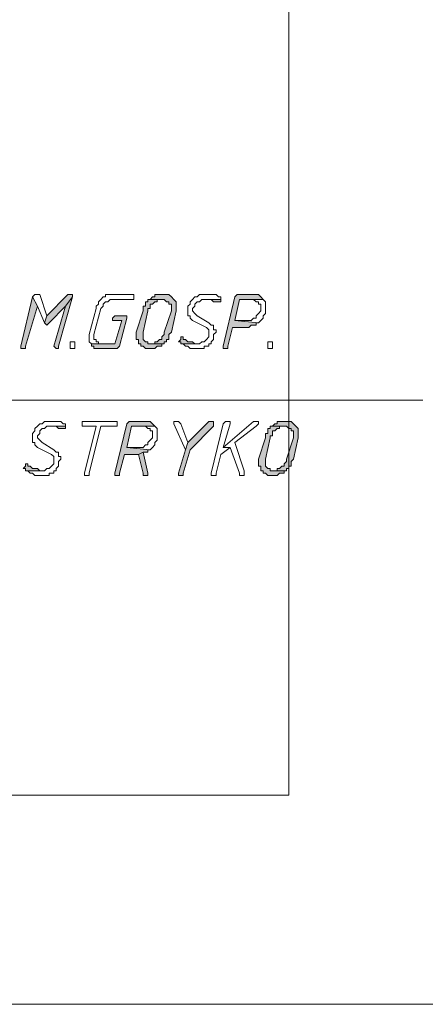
# Model space of a CAD drawing. Header units: inches. Extents: x -1441 to 3871, y -4351 to 2413.
# Tile 258 of 308: x 1077 to 1150, y 1352 to 1529. Entities that reach past the tile are written whole.
import ezdxf

# ---------------------------------------------------------------- set-up
doc = ezdxf.new("R2010")
doc.units = ezdxf.units.IN
doc.header["$MEASUREMENT"] = 0
doc.layers.add('at_Entity', color=7, linetype='Continuous')
doc.layers.add('at_Solid', color=7, linetype='Continuous')

msp = doc.modelspace()

# ---------------------------------------------------------------- hatches: boundary and pattern name
at = {"layer": 'at_Solid', "lineweight": 15}
for points in [[(1079.4445, 1479.45615), (1077.3312, 1470.58314), (1077.3312, 1470.1538), (1077.751, 1470.1538), (1078.17557, 1470.1538), (1078.17557, 1470.58314), (1080.29364, 1477.7865)], [(1086.21853, 1479.88549), (1085.79396, 1479.88549), (1081.98715, 1476.06914), (1081.56258, 1474.78112), (1081.98715, 1474.35178), (1082.40695, 1474.78112), (1085.37416, 1477.7865), (1086.64309, 1479.45615), (1086.64309, 1479.88549)], [(1086.64309, 1479.45615), (1085.37416, 1477.7865), (1083.25608, 1470.58314), (1083.67588, 1470.1538), (1084.10045, 1470.1538), (1084.10045, 1470.58314)], [(1103.14881, 1479.88549), (1102.72424, 1479.88549), (1101.45531, 1479.88549), (1101.45531, 1479.45615), (1101.03074, 1479.45615), (1100.61094, 1479.02681), (1103.14881, 1479.02681), (1103.57338, 1478.59747), (1103.99318, 1478.59747), (1103.99318, 1478.16813), (1104.41775, 1478.16813), (1104.41775, 1476.92782), (1103.14881, 1473.11147), (1103.14881, 1472.68213), (1102.72424, 1472.25279), (1102.72424, 1471.82345), (1102.30444, 1471.82345), (1101.87987, 1471.39411), (1101.45531, 1471.39411), (1101.45531, 1471.01247), (1100.61094, 1471.01247), (1103.14881, 1471.01247), (1103.14881, 1471.39411), (1103.57338, 1471.39411), (1103.57338, 1471.82345), (1103.99318, 1471.82345), (1103.99318, 1472.68213), (1104.41775, 1473.11147), (1105.26689, 1476.92782), (1105.26689, 1478.59747), (1104.84232, 1479.02681), (1104.41775, 1479.45615), (1103.99318, 1479.88549), (1103.57338, 1479.88549)], [(1119.23473, 1479.88549), (1116.69686, 1479.88549), (1116.27229, 1479.88549), (1115.84772, 1479.45615), (1113.72964, 1470.58314), (1113.72964, 1470.1538), (1114.15421, 1470.1538), (1114.57878, 1470.1538), (1114.57878, 1470.58314), (1115.42792, 1473.97015), (1117.96579, 1473.97015), (1118.39036, 1473.97015), (1118.81016, 1474.35178), (1119.23473, 1474.35178), (1119.6593, 1474.35178), (1119.6593, 1474.78112), (1120.0791, 1474.78112), (1115.84772, 1475.21046), (1116.69686, 1479.02681), (1120.92824, 1479.02681), (1120.50367, 1479.45615), (1120.0791, 1479.88549), (1119.6593, 1479.88549)], [(1100.61094, 1479.02681), (1100.18637, 1479.02681), (1100.18637, 1478.59747), (1099.7618, 1478.59747), (1099.7618, 1477.7865), (1099.342, 1477.7865), (1099.342, 1476.92782), (1098.06829, 1473.11147), (1098.06829, 1471.82345), (1098.49286, 1471.82345), (1098.49286, 1471.01247), (1098.91743, 1471.01247), (1098.91743, 1470.58314), (1099.342, 1470.58314), (1099.7618, 1470.1538), (1100.61094, 1470.1538), (1101.45531, 1470.1538), (1101.87987, 1470.58314), (1102.30444, 1470.58314), (1102.72424, 1470.58314), (1102.72424, 1471.01247), (1103.14881, 1471.01247), (1100.61094, 1471.01247), (1100.18637, 1471.01247), (1100.18637, 1471.39411), (1099.7618, 1471.39411), (1099.342, 1471.82345), (1099.342, 1473.11147), (1100.18637, 1476.92782), (1100.18637, 1477.35716), (1100.61094, 1477.35716), (1100.61094, 1478.16813), (1101.03074, 1478.16813), (1101.45531, 1478.59747), (1101.87987, 1478.59747), (1101.87987, 1479.02681), (1102.72424, 1479.02681)], [(1113.30984, 1479.02681), (1110.3474, 1479.02681), (1111.19177, 1479.02681), (1111.61634, 1479.02681), (1112.03614, 1478.59747), (1112.46071, 1478.59747), (1112.88528, 1478.59747), (1113.30984, 1478.59747)], [(1095.95499, 1476.06914), (1094.26148, 1476.06914), (1093.83692, 1475.6398), (1093.83692, 1475.21046), (1094.26148, 1475.21046), (1095.53042, 1475.21046), (1094.26148, 1471.01247), (1090.02534, 1471.01247), (1090.02534, 1470.58314), (1090.4499, 1470.58314), (1090.4499, 1470.1538), (1091.29904, 1470.1538), (1094.68128, 1470.1538), (1095.10585, 1470.58314), (1096.37956, 1475.6398), (1096.37956, 1476.06914)], [(1106.53582, 1472.25279), (1106.11125, 1472.25279), (1106.11125, 1471.82345), (1105.69145, 1471.39411), (1106.11125, 1471.39411), (1106.11125, 1471.01247), (1109.0737, 1471.01247), (1108.6539, 1471.01247), (1108.22933, 1471.39411), (1107.80476, 1471.39411), (1107.38496, 1471.39411), (1106.96039, 1471.82345), (1106.53582, 1471.82345)], [(1085.37416, 1456.17641), (1082.40695, 1456.17641), (1083.25608, 1456.17641), (1083.67588, 1456.17641), (1084.10045, 1455.74707), (1084.52502, 1455.74707), (1084.94959, 1455.74707), (1085.37416, 1455.74707)], [(1099.7618, 1457.03509), (1097.22393, 1457.03509), (1096.79936, 1457.03509), (1096.37956, 1456.60575), (1094.26148, 1447.73274), (1094.26148, 1447.3034), (1094.68128, 1447.3034), (1095.10585, 1447.3034), (1095.10585, 1447.73274), (1095.95499, 1451.07204), (1098.49286, 1451.07204), (1099.342, 1451.50138), (1100.18637, 1451.50138), (1100.18637, 1451.93072), (1100.61094, 1451.93072), (1096.37956, 1452.36006), (1097.22393, 1456.17641), (1101.45531, 1456.17641), (1101.03074, 1456.60575), (1100.61094, 1457.03509), (1100.18637, 1457.03509)], [(1111.61634, 1457.03509), (1111.19177, 1457.03509), (1107.38496, 1453.21874), (1106.96039, 1451.93072), (1105.69145, 1447.73274), (1105.69145, 1447.3034), (1106.11125, 1447.3034), (1106.53582, 1447.3034), (1106.53582, 1447.73274), (1107.80476, 1451.93072), (1112.03614, 1456.17641), (1112.03614, 1457.03509)], [(1122.62174, 1456.17641), (1122.19717, 1456.17641), (1122.19717, 1455.74707), (1121.7726, 1455.74707), (1121.7726, 1454.88839), (1121.3528, 1454.88839), (1121.3528, 1454.07742), (1120.0791, 1450.26107), (1120.0791, 1448.97305), (1120.50367, 1448.97305), (1120.50367, 1448.11437), (1120.92824, 1448.11437), (1120.92824, 1447.73274), (1121.3528, 1447.73274), (1121.7726, 1447.3034), (1122.62174, 1447.3034), (1123.46611, 1447.3034), (1123.89068, 1447.73274), (1124.31525, 1447.73274), (1124.73504, 1447.73274), (1124.73504, 1448.11437), (1125.15961, 1448.11437), (1122.62174, 1448.11437), (1122.19717, 1448.11437), (1122.19717, 1448.54371), (1121.7726, 1448.54371), (1121.3528, 1448.97305), (1121.3528, 1450.26107), (1122.19717, 1454.07742), (1122.19717, 1454.45905), (1122.62174, 1454.45905), (1122.62174, 1455.31773), (1123.04154, 1455.31773), (1123.46611, 1455.74707), (1123.89068, 1455.74707), (1123.89068, 1456.17641), (1124.73504, 1456.17641)], [(1125.15961, 1457.03509), (1124.73504, 1457.03509), (1123.46611, 1457.03509), (1123.46611, 1456.60575), (1123.04154, 1456.60575), (1122.62174, 1456.17641), (1125.15961, 1456.17641), (1125.58418, 1455.74707), (1126.00398, 1455.74707), (1126.00398, 1455.31773), (1126.43332, 1455.31773), (1126.43332, 1454.07742), (1125.15961, 1450.26107), (1125.15961, 1449.83173), (1124.73504, 1449.40239), (1124.73504, 1448.97305), (1124.31525, 1448.97305), (1123.89068, 1448.54371), (1123.46611, 1448.54371), (1123.46611, 1448.11437), (1122.62174, 1448.11437), (1125.15961, 1448.11437), (1125.15961, 1448.54371), (1125.58418, 1448.54371), (1125.58418, 1448.97305), (1126.00398, 1448.97305), (1126.00398, 1449.83173), (1126.43332, 1450.26107), (1127.27769, 1454.07742), (1127.27769, 1455.74707), (1126.85312, 1456.17641), (1126.43332, 1456.60575), (1126.00398, 1457.03509), (1125.58418, 1457.03509)], [(1099.342, 1451.50138), (1098.49286, 1451.07204), (1099.342, 1447.73274), (1099.342, 1447.3034), (1100.18637, 1447.3034), (1100.18637, 1447.73274)], [(1078.60014, 1449.40239), (1078.17557, 1449.40239), (1078.17557, 1448.97305), (1077.751, 1448.54371), (1078.17557, 1448.54371), (1078.17557, 1448.11437), (1081.13801, 1448.11437), (1080.71344, 1448.11437), (1080.29364, 1448.54371), (1079.86907, 1448.54371), (1079.4445, 1448.54371), (1079.01993, 1448.97305), (1078.60014, 1448.97305)]]:
    msp.add_hatch(color=7, dxfattribs=at).paths.add_polyline_path(points)

# ---------------------------------------------------------------- linework, layer by layer
at = {"layer": 'at_Entity', "color": 7, "lineweight": 15}
for p, q in [((1125.58418, 1389.72421), (1125.58418, 1581.06649)), ((1079.4445, 1479.45615), (1077.3312, 1470.58314)), ((1079.86907, 1479.88549), (1079.4445, 1479.45615)), ((1080.29364, 1477.7865), (1079.4445, 1479.45615)), ((1079.4445, 1479.45615), (1080.29364, 1477.7865)), ((1080.29364, 1479.88549), (1079.86907, 1479.88549)), ((1079.86907, 1479.88549), (1079.86907, 1479.88549)), ((1080.71344, 1479.88549), (1080.29364, 1479.88549)), ((1080.29364, 1479.88549), (1080.29364, 1479.88549)), ((1081.98715, 1476.06914), (1080.71344, 1479.88549)), ((1085.79396, 1479.88549), (1081.98715, 1476.06914)), ((1084.10045, 1470.58314), (1086.64309, 1479.45615)), ((1086.64309, 1479.45615), (1085.37416, 1477.7865)), ((1085.37416, 1477.7865), (1086.64309, 1479.45615)), ((1086.21853, 1479.88549), (1085.79396, 1479.88549)), ((1086.64309, 1479.88549), (1086.21853, 1479.88549)), ((1086.64309, 1479.45615), (1086.64309, 1479.88549)), ((1092.14341, 1479.45615), (1091.71884, 1479.02681)), ((1092.56798, 1479.45615), (1092.14341, 1479.45615)), ((1092.14341, 1479.45615), (1092.14341, 1479.45615)), ((1092.99255, 1479.88549), (1092.56798, 1479.88549)), ((1092.56798, 1479.88549), (1092.56798, 1479.45615)), ((1097.22393, 1479.88549), (1092.99255, 1479.88549)), ((1097.6485, 1479.88549), (1097.22393, 1479.88549)), ((1097.22393, 1479.88549), (1097.22393, 1479.88549)), ((1097.6485, 1479.02681), (1097.6485, 1479.88549)), ((1101.03074, 1479.45615), (1100.61094, 1479.02681)), ((1101.45531, 1479.45615), (1101.03074, 1479.45615)), ((1101.03074, 1479.45615), (1101.03074, 1479.45615)), ((1102.72424, 1479.88549), (1101.45531, 1479.88549)), ((1101.45531, 1479.88549), (1101.45531, 1479.45615)), ((1103.14881, 1479.88549), (1102.72424, 1479.88549)), ((1103.57338, 1479.88549), (1103.14881, 1479.88549)), ((1103.99318, 1479.88549), (1103.57338, 1479.88549)), ((1103.57338, 1479.88549), (1103.57338, 1479.88549)), ((1104.41775, 1479.45615), (1103.99318, 1479.88549)), ((1104.84232, 1479.02681), (1104.41775, 1479.45615)), ((1104.41775, 1479.45615), (1104.41775, 1479.45615)), ((1108.6539, 1479.45615), (1108.22933, 1479.02681)), ((1109.0737, 1479.45615), (1108.6539, 1479.45615)), ((1108.6539, 1479.45615), (1108.6539, 1479.45615)), ((1109.49826, 1479.88549), (1109.0737, 1479.45615)), ((1110.3474, 1479.88549), (1109.49826, 1479.88549)), ((1109.49826, 1479.88549), (1109.49826, 1479.88549)), ((1110.7672, 1479.88549), (1110.3474, 1479.88549)), ((1112.03614, 1479.88549), (1110.7672, 1479.88549)), ((1110.7672, 1479.88549), (1110.7672, 1479.88549)), ((1112.46071, 1479.88549), (1112.03614, 1479.88549)), ((1112.88528, 1479.45615), (1112.46071, 1479.88549)), ((1113.30984, 1479.45615), (1112.88528, 1479.45615)), ((1112.88528, 1479.45615), (1112.88528, 1479.45615)), ((1113.30984, 1479.02681), (1113.30984, 1479.45615)), ((1115.84772, 1479.45615), (1113.72964, 1470.58314)), ((1116.27229, 1479.88549), (1115.84772, 1479.45615)), ((1116.69686, 1479.88549), (1116.27229, 1479.88549)), ((1116.27229, 1479.88549), (1116.27229, 1479.88549)), ((1119.23473, 1479.88549), (1116.69686, 1479.88549)), ((1119.6593, 1479.88549), (1119.23473, 1479.88549)), ((1120.0791, 1479.88549), (1119.6593, 1479.88549)), ((1119.6593, 1479.88549), (1119.6593, 1479.88549)), ((1120.50367, 1479.45615), (1120.0791, 1479.88549)), ((1120.92824, 1479.02681), (1120.50367, 1479.45615)), ((1120.50367, 1479.45615), (1120.50367, 1479.45615)), ((1078.17557, 1470.58314), (1080.29364, 1477.7865)), ((1080.29364, 1477.7865), (1081.56258, 1474.78112)), ((1082.40695, 1474.78112), (1085.37416, 1477.7865)), ((1085.37416, 1477.7865), (1083.25608, 1470.58314)), ((1091.29904, 1478.16813), (1090.87447, 1477.7865)), ((1090.87447, 1477.7865), (1090.87447, 1477.35716)), ((1091.71884, 1479.02681), (1091.29904, 1478.59747)), ((1091.29904, 1478.59747), (1091.29904, 1478.16813)), ((1091.71884, 1479.02681), (1091.71884, 1479.02681)), ((1091.71884, 1477.35716), (1092.14341, 1477.7865)), ((1092.14341, 1478.16813), (1092.56798, 1478.59747)), ((1092.14341, 1477.7865), (1092.14341, 1478.16813)), ((1092.56798, 1478.59747), (1092.99255, 1478.59747)), ((1092.99255, 1478.59747), (1093.41235, 1479.02681)), ((1093.41235, 1479.02681), (1097.22393, 1479.02681)), ((1097.22393, 1479.02681), (1097.6485, 1479.02681)), ((1099.7618, 1477.7865), (1099.342, 1477.7865)), ((1099.342, 1477.7865), (1099.342, 1476.92782)), ((1100.18637, 1478.59747), (1099.7618, 1478.59747)), ((1099.7618, 1478.59747), (1099.7618, 1477.7865)), ((1100.61094, 1479.02681), (1100.18637, 1479.02681)), ((1100.18637, 1479.02681), (1100.18637, 1478.59747)), ((1102.72424, 1479.02681), (1100.61094, 1479.02681)), ((1100.61094, 1479.02681), (1103.14881, 1479.02681)), ((1100.61094, 1477.35716), (1100.61094, 1478.16813)), ((1100.61094, 1478.16813), (1101.03074, 1478.16813)), ((1101.03074, 1478.16813), (1101.45531, 1478.59747)), ((1101.03074, 1478.16813), (1101.03074, 1478.16813)), ((1101.45531, 1478.59747), (1101.87987, 1478.59747)), ((1101.87987, 1478.59747), (1101.87987, 1479.02681)), ((1101.87987, 1479.02681), (1102.72424, 1479.02681)), ((1102.72424, 1479.02681), (1102.72424, 1479.02681)), ((1103.14881, 1479.02681), (1103.14881, 1479.02681)), ((1103.14881, 1479.02681), (1103.57338, 1478.59747)), ((1103.57338, 1478.59747), (1103.99318, 1478.59747)), ((1103.99318, 1478.59747), (1103.99318, 1478.16813)), ((1103.99318, 1478.16813), (1104.41775, 1478.16813)), ((1104.41775, 1478.16813), (1104.41775, 1476.92782)), ((1105.26689, 1478.59747), (1104.84232, 1479.02681)), ((1104.84232, 1479.02681), (1104.84232, 1479.02681)), ((1105.26689, 1476.92782), (1105.26689, 1478.59747)), ((1107.80476, 1478.16813), (1107.38496, 1477.7865)), ((1107.38496, 1477.7865), (1107.38496, 1476.06914)), ((1108.22933, 1479.02681), (1107.80476, 1478.59747)), ((1107.80476, 1478.59747), (1107.80476, 1478.16813)), ((1108.22933, 1479.02681), (1108.22933, 1479.02681)), ((1108.22933, 1477.35716), (1108.6539, 1477.7865)), ((1108.6539, 1478.16813), (1109.0737, 1478.59747)), ((1108.6539, 1477.7865), (1108.6539, 1478.16813)), ((1109.0737, 1478.59747), (1109.49826, 1478.59747)), ((1109.49826, 1478.59747), (1109.92283, 1479.02681)), ((1109.92283, 1479.02681), (1113.30984, 1479.02681)), ((1113.30984, 1479.02681), (1110.3474, 1479.02681)), ((1110.3474, 1479.02681), (1111.19177, 1479.02681)), ((1111.19177, 1479.02681), (1111.61634, 1479.02681)), ((1111.61634, 1479.02681), (1112.03614, 1478.59747)), ((1112.03614, 1478.59747), (1112.46071, 1478.59747)), ((1112.46071, 1478.59747), (1112.88528, 1478.59747)), ((1112.88528, 1478.59747), (1113.30984, 1478.59747)), ((1113.30984, 1478.59747), (1113.30984, 1479.02681)), ((1113.30984, 1478.59747), (1113.30984, 1478.59747)), ((1115.84772, 1475.21046), (1116.69686, 1479.02681)), ((1116.69686, 1479.02681), (1120.92824, 1479.02681)), ((1120.92824, 1479.02681), (1118.81016, 1479.02681)), ((1118.81016, 1479.02681), (1119.23473, 1479.02681)), ((1119.23473, 1479.02681), (1119.23473, 1479.02681)), ((1119.23473, 1479.02681), (1119.6593, 1478.59747)), ((1119.6593, 1478.59747), (1120.0791, 1478.59747)), ((1120.0791, 1478.59747), (1120.0791, 1478.16813)), ((1120.0791, 1478.16813), (1120.50367, 1478.16813)), ((1120.50367, 1478.16813), (1120.50367, 1476.92782)), ((1121.3528, 1478.59747), (1120.92824, 1479.02681)), ((1120.92824, 1479.02681), (1120.92824, 1479.02681)), ((1121.3528, 1476.49848), (1121.3528, 1478.59747)), ((1081.98715, 1476.06914), (1081.56258, 1474.78112)), ((1081.56258, 1474.78112), (1081.98715, 1476.06914)), ((1090.87447, 1477.35716), (1089.60554, 1472.68213)), ((1090.4499, 1472.68213), (1091.71884, 1477.35716)), ((1094.26148, 1476.06914), (1093.83692, 1475.6398)), ((1095.95499, 1476.06914), (1094.26148, 1476.06914)), ((1094.26148, 1476.06914), (1094.26148, 1476.06914)), ((1096.37956, 1476.06914), (1095.95499, 1476.06914)), ((1096.37956, 1475.6398), (1096.37956, 1476.06914)), ((1099.342, 1476.92782), (1098.06829, 1473.11147)), ((1099.342, 1473.11147), (1100.18637, 1476.92782)), ((1100.18637, 1476.92782), (1100.18637, 1477.35716)), ((1100.18637, 1477.35716), (1100.61094, 1477.35716)), ((1104.41775, 1476.92782), (1103.14881, 1473.11147)), ((1104.41775, 1473.11147), (1105.26689, 1476.92782)), ((1107.38496, 1476.06914), (1107.80476, 1476.06914)), ((1107.80476, 1476.06914), (1107.80476, 1475.6398)), ((1108.22933, 1476.92782), (1108.22933, 1477.35716)), ((1108.6539, 1476.49848), (1108.22933, 1476.92782)), ((1109.0737, 1476.06914), (1108.6539, 1476.49848)), ((1108.6539, 1476.49848), (1108.6539, 1476.49848)), ((1111.19177, 1474.78112), (1109.0737, 1476.06914)), ((1120.0791, 1476.49848), (1119.6593, 1476.06914)), ((1119.6593, 1476.06914), (1119.6593, 1475.6398)), ((1120.50367, 1476.92782), (1120.0791, 1476.49848)), ((1120.0791, 1476.49848), (1120.0791, 1476.49848)), ((1120.92824, 1476.06914), (1121.3528, 1476.49848)), ((1120.92824, 1475.6398), (1120.92824, 1476.06914)), ((1081.56258, 1474.78112), (1081.56258, 1474.78112)), ((1081.56258, 1474.78112), (1081.98715, 1474.35178)), ((1081.98715, 1474.35178), (1082.40695, 1474.78112)), ((1081.98715, 1474.35178), (1081.98715, 1474.35178)), ((1093.83692, 1475.6398), (1093.83692, 1475.21046)), ((1093.83692, 1475.21046), (1094.26148, 1475.21046)), ((1094.26148, 1475.21046), (1095.53042, 1475.21046)), ((1095.53042, 1475.21046), (1094.26148, 1471.01247)), ((1095.10585, 1470.58314), (1096.37956, 1475.6398)), ((1107.80476, 1475.6398), (1108.22933, 1475.21046)), ((1108.22933, 1475.21046), (1110.7672, 1473.97015)), ((1110.7672, 1473.97015), (1110.7672, 1473.97015)), ((1110.7672, 1473.97015), (1111.19177, 1473.54081)), ((1111.61634, 1474.35178), (1111.19177, 1474.78112)), ((1112.03614, 1474.35178), (1111.61634, 1474.35178)), ((1112.03614, 1473.54081), (1112.03614, 1474.35178)), ((1114.57878, 1470.58314), (1115.42792, 1473.97015)), ((1115.42792, 1473.97015), (1117.96579, 1473.97015)), ((1117.96579, 1475.21046), (1115.84772, 1475.21046)), ((1115.84772, 1475.21046), (1120.0791, 1474.78112)), ((1120.0791, 1474.78112), (1115.84772, 1475.21046)), ((1118.81016, 1475.21046), (1117.96579, 1475.21046)), ((1117.96579, 1473.97015), (1118.39036, 1473.97015)), ((1118.39036, 1473.97015), (1118.81016, 1474.35178)), ((1119.23473, 1475.6398), (1118.81016, 1475.21046)), ((1118.81016, 1474.35178), (1119.23473, 1474.35178)), ((1119.6593, 1475.6398), (1119.23473, 1475.6398)), ((1119.23473, 1475.6398), (1119.23473, 1475.6398)), ((1119.23473, 1474.35178), (1119.6593, 1474.35178)), ((1119.6593, 1474.35178), (1119.6593, 1474.78112)), ((1119.6593, 1474.78112), (1120.0791, 1474.78112)), ((1120.0791, 1474.78112), (1120.50367, 1475.21046)), ((1120.0791, 1474.78112), (1120.0791, 1474.78112)), ((1120.50367, 1475.21046), (1120.92824, 1475.6398)), ((1120.50367, 1475.21046), (1120.50367, 1475.21046)), ((1089.60554, 1472.68213), (1089.60554, 1471.39411)), ((1090.4499, 1471.82345), (1090.4499, 1472.68213)), ((1098.06829, 1473.11147), (1098.06829, 1471.82345)), ((1099.342, 1471.82345), (1099.342, 1473.11147)), ((1103.14881, 1472.68213), (1102.72424, 1472.25279)), ((1102.72424, 1472.25279), (1102.72424, 1471.82345)), ((1103.14881, 1473.11147), (1103.14881, 1472.68213)), ((1103.99318, 1472.68213), (1104.41775, 1473.11147)), ((1103.99318, 1471.82345), (1103.99318, 1472.68213)), ((1106.53582, 1472.25279), (1106.11125, 1472.25279)), ((1106.11125, 1472.25279), (1106.11125, 1471.82345)), ((1106.53582, 1471.82345), (1106.53582, 1472.25279)), ((1111.19177, 1472.25279), (1110.7672, 1471.82345)), ((1111.19177, 1473.54081), (1111.19177, 1472.25279)), ((1112.46071, 1473.54081), (1112.03614, 1473.54081)), ((1112.03614, 1472.68213), (1112.46071, 1473.11147)), ((1112.03614, 1471.82345), (1112.03614, 1472.68213)), ((1112.46071, 1473.11147), (1112.46071, 1473.54081)), ((1077.3312, 1470.58314), (1077.3312, 1470.1538)), ((1078.17557, 1470.1538), (1078.17557, 1470.58314)), ((1083.25608, 1470.58314), (1083.25608, 1470.58314)), ((1083.25608, 1470.58314), (1083.67588, 1470.1538)), ((1084.10045, 1470.1538), (1084.10045, 1470.58314)), ((1086.21853, 1470.58314), (1086.21853, 1471.39411)), ((1086.21853, 1471.39411), (1086.64309, 1471.39411)), ((1086.21853, 1470.1538), (1086.21853, 1470.58314)), ((1086.21853, 1470.58314), (1086.21853, 1470.58314)), ((1086.64309, 1471.39411), (1087.06289, 1471.39411)), ((1087.06289, 1471.39411), (1087.06289, 1470.1538)), ((1089.60554, 1471.39411), (1090.02534, 1471.01247)), ((1094.26148, 1471.01247), (1090.02534, 1471.01247)), ((1090.02534, 1471.01247), (1090.02534, 1470.58314)), ((1090.02534, 1471.01247), (1091.71884, 1471.01247)), ((1090.02534, 1470.58314), (1090.4499, 1470.58314)), ((1090.87447, 1471.82345), (1090.4499, 1471.82345)), ((1090.4499, 1470.58314), (1090.4499, 1470.1538)), ((1090.87447, 1471.39411), (1090.87447, 1471.82345)), ((1091.29904, 1471.39411), (1090.87447, 1471.39411)), ((1091.29904, 1471.01247), (1091.29904, 1471.39411)), ((1091.71884, 1471.01247), (1091.29904, 1471.01247)), ((1094.68128, 1470.1538), (1095.10585, 1470.58314)), ((1095.10585, 1470.58314), (1095.10585, 1470.58314)), ((1098.06829, 1471.82345), (1098.49286, 1471.82345)), ((1098.49286, 1471.82345), (1098.49286, 1471.01247)), ((1098.49286, 1471.01247), (1098.91743, 1471.01247)), ((1098.91743, 1471.01247), (1098.91743, 1470.58314)), ((1098.91743, 1470.58314), (1099.342, 1470.58314)), ((1099.7618, 1471.39411), (1099.342, 1471.82345)), ((1099.342, 1470.58314), (1099.342, 1470.58314)), ((1099.342, 1470.58314), (1099.7618, 1470.1538)), ((1100.18637, 1471.39411), (1099.7618, 1471.39411)), ((1099.7618, 1471.39411), (1099.7618, 1471.39411)), ((1100.18637, 1471.01247), (1100.18637, 1471.39411)), ((1100.61094, 1471.01247), (1100.18637, 1471.01247)), ((1103.14881, 1471.01247), (1100.61094, 1471.01247)), ((1101.45531, 1471.01247), (1100.61094, 1471.01247)), ((1100.61094, 1471.01247), (1103.14881, 1471.01247)), ((1101.87987, 1471.39411), (1101.45531, 1471.39411)), ((1101.45531, 1471.39411), (1101.45531, 1471.01247)), ((1101.45531, 1470.1538), (1101.87987, 1470.58314)), ((1102.30444, 1471.82345), (1101.87987, 1471.39411)), ((1101.87987, 1470.58314), (1102.30444, 1470.58314)), ((1102.72424, 1471.82345), (1102.30444, 1471.82345)), ((1102.30444, 1470.58314), (1102.72424, 1470.58314)), ((1102.72424, 1470.58314), (1102.72424, 1471.01247)), ((1102.72424, 1471.01247), (1103.14881, 1471.01247)), ((1103.14881, 1471.01247), (1103.14881, 1471.39411)), ((1103.14881, 1471.39411), (1103.57338, 1471.39411)), ((1103.57338, 1471.39411), (1103.57338, 1471.82345)), ((1103.57338, 1471.82345), (1103.99318, 1471.82345)), ((1106.11125, 1471.82345), (1105.69145, 1471.39411)), ((1105.69145, 1471.39411), (1106.11125, 1471.39411)), ((1106.11125, 1471.39411), (1106.11125, 1471.01247)), ((1106.11125, 1471.01247), (1109.0737, 1471.01247)), ((1109.49826, 1471.01247), (1106.11125, 1471.01247)), ((1106.11125, 1471.01247), (1106.53582, 1471.01247)), ((1106.96039, 1471.82345), (1106.53582, 1471.82345)), ((1106.53582, 1471.82345), (1106.53582, 1471.82345)), ((1106.53582, 1471.01247), (1106.96039, 1470.58314)), ((1107.38496, 1471.39411), (1106.96039, 1471.82345)), ((1106.96039, 1470.58314), (1107.38496, 1470.58314)), ((1107.80476, 1471.39411), (1107.38496, 1471.39411)), ((1107.38496, 1470.58314), (1107.38496, 1470.58314)), ((1107.38496, 1470.58314), (1107.80476, 1470.1538)), ((1108.22933, 1471.39411), (1107.80476, 1471.39411)), ((1108.6539, 1471.01247), (1108.22933, 1471.39411)), ((1109.0737, 1471.01247), (1108.6539, 1471.01247)), ((1108.6539, 1471.01247), (1108.6539, 1471.01247)), ((1109.92283, 1471.39411), (1109.49826, 1471.01247)), ((1110.3474, 1471.39411), (1109.92283, 1471.39411)), ((1109.92283, 1471.39411), (1109.92283, 1471.39411)), ((1110.7672, 1471.82345), (1110.3474, 1471.39411)), ((1110.3474, 1470.1538), (1110.3474, 1470.58314)), ((1110.3474, 1470.58314), (1111.19177, 1470.58314)), ((1110.7672, 1471.82345), (1110.7672, 1471.82345)), ((1111.19177, 1470.58314), (1111.19177, 1471.01247)), ((1111.19177, 1471.01247), (1111.61634, 1471.01247)), ((1111.61634, 1471.39411), (1112.03614, 1471.82345)), ((1111.61634, 1471.01247), (1111.61634, 1471.39411)), ((1113.72964, 1470.58314), (1113.72964, 1470.1538)), ((1114.57878, 1470.1538), (1114.57878, 1470.58314)), ((1121.7726, 1470.58314), (1121.7726, 1471.39411)), ((1121.7726, 1471.39411), (1122.19717, 1471.39411)), ((1121.7726, 1470.1538), (1121.7726, 1470.58314)), ((1121.7726, 1470.58314), (1121.7726, 1470.58314)), ((1122.19717, 1471.39411), (1122.62174, 1471.39411)), ((1122.62174, 1471.39411), (1122.62174, 1470.1538)), ((1077.3312, 1470.1538), (1077.751, 1470.1538)), ((1077.751, 1470.1538), (1078.17557, 1470.1538)), ((1083.67588, 1470.1538), (1084.10045, 1470.1538)), ((1086.64309, 1470.1538), (1086.21853, 1470.1538)), ((1087.06289, 1470.1538), (1086.64309, 1470.1538)), ((1090.4499, 1470.1538), (1091.29904, 1470.1538)), ((1091.29904, 1470.1538), (1094.68128, 1470.1538)), ((1094.68128, 1470.1538), (1094.68128, 1470.1538)), ((1099.7618, 1470.1538), (1100.61094, 1470.1538)), ((1100.61094, 1470.1538), (1101.45531, 1470.1538)), ((1101.45531, 1470.1538), (1101.45531, 1470.1538)), ((1107.80476, 1470.1538), (1108.22933, 1470.1538)), ((1108.22933, 1470.1538), (1109.49826, 1470.1538)), ((1109.49826, 1470.1538), (1110.3474, 1470.1538)), ((1113.72964, 1470.1538), (1114.15421, 1470.1538)), ((1114.15421, 1470.1538), (1114.57878, 1470.1538)), ((1122.19717, 1470.1538), (1121.7726, 1470.1538)), ((1122.62174, 1470.1538), (1122.19717, 1470.1538)), ((1011.29402, 1460.85144), (1149.71306, 1460.85144)), ((1080.29364, 1456.17641), (1079.86907, 1455.74707)), ((1080.71344, 1456.60575), (1080.29364, 1456.17641)), ((1080.29364, 1456.17641), (1080.29364, 1456.17641)), ((1081.13801, 1456.60575), (1080.71344, 1456.60575)), ((1080.71344, 1456.60575), (1080.71344, 1456.60575)), ((1081.56258, 1457.03509), (1081.13801, 1456.60575)), ((1082.40695, 1457.03509), (1081.56258, 1457.03509)), ((1081.56258, 1457.03509), (1081.56258, 1457.03509)), ((1081.56258, 1455.74707), (1081.98715, 1456.17641)), ((1081.98715, 1456.17641), (1085.37416, 1456.17641)), ((1082.83151, 1457.03509), (1082.40695, 1457.03509)), ((1085.37416, 1456.17641), (1082.40695, 1456.17641)), ((1082.40695, 1456.17641), (1083.25608, 1456.17641)), ((1084.10045, 1457.03509), (1082.83151, 1457.03509)), ((1082.83151, 1457.03509), (1082.83151, 1457.03509)), ((1083.25608, 1456.17641), (1083.67588, 1456.17641)), ((1083.67588, 1456.17641), (1084.10045, 1455.74707)), ((1084.52502, 1457.03509), (1084.10045, 1457.03509)), ((1084.94959, 1456.60575), (1084.52502, 1457.03509)), ((1085.37416, 1456.60575), (1084.94959, 1456.60575)), ((1084.94959, 1456.60575), (1084.94959, 1456.60575)), ((1085.37416, 1456.17641), (1085.37416, 1456.60575)), ((1085.37416, 1455.74707), (1085.37416, 1456.17641)), ((1088.7564, 1457.03509), (1088.3366, 1457.03509)), ((1088.3366, 1457.03509), (1088.3366, 1456.17641)), ((1088.3366, 1456.17641), (1088.7564, 1456.17641)), ((1094.26148, 1457.03509), (1088.7564, 1457.03509)), ((1088.7564, 1456.17641), (1090.87447, 1456.17641)), ((1090.87447, 1456.17641), (1088.7564, 1447.73274)), ((1089.60554, 1447.73274), (1091.71884, 1456.17641)), ((1091.71884, 1456.17641), (1094.26148, 1456.17641)), ((1094.68128, 1457.03509), (1094.26148, 1457.03509)), ((1094.26148, 1457.03509), (1094.26148, 1457.03509)), ((1096.37956, 1456.60575), (1094.26148, 1447.73274)), ((1094.26148, 1456.17641), (1094.68128, 1456.17641)), ((1094.68128, 1456.17641), (1094.68128, 1457.03509)), ((1096.79936, 1457.03509), (1096.37956, 1456.60575)), ((1096.37956, 1452.36006), (1097.22393, 1456.17641)), ((1097.22393, 1457.03509), (1096.79936, 1457.03509)), ((1096.79936, 1457.03509), (1096.79936, 1457.03509)), ((1099.7618, 1457.03509), (1097.22393, 1457.03509)), ((1097.22393, 1456.17641), (1101.45531, 1456.17641)), ((1101.45531, 1456.17641), (1099.342, 1456.17641)), ((1099.342, 1456.17641), (1099.7618, 1456.17641)), ((1100.18637, 1457.03509), (1099.7618, 1457.03509)), ((1099.7618, 1456.17641), (1099.7618, 1456.17641)), ((1099.7618, 1456.17641), (1100.18637, 1455.74707)), ((1100.61094, 1457.03509), (1100.18637, 1457.03509)), ((1100.18637, 1457.03509), (1100.18637, 1457.03509)), ((1101.03074, 1456.60575), (1100.61094, 1457.03509)), ((1101.45531, 1456.17641), (1101.03074, 1456.60575)), ((1101.03074, 1456.60575), (1101.03074, 1456.60575)), ((1101.87987, 1455.74707), (1101.45531, 1456.17641)), ((1101.45531, 1456.17641), (1101.45531, 1456.17641)), ((1105.69145, 1457.03509), (1104.84232, 1457.03509)), ((1104.84232, 1457.03509), (1104.84232, 1456.60575)), ((1104.84232, 1456.60575), (1106.96039, 1451.93072)), ((1106.11125, 1456.60575), (1105.69145, 1457.03509)), ((1105.69145, 1457.03509), (1105.69145, 1457.03509)), ((1107.38496, 1453.21874), (1106.11125, 1456.60575)), ((1106.11125, 1456.60575), (1106.11125, 1456.60575)), ((1111.19177, 1457.03509), (1107.38496, 1453.21874)), ((1107.80476, 1451.93072), (1112.03614, 1456.17641)), ((1111.61634, 1457.03509), (1111.19177, 1457.03509)), ((1112.03614, 1457.03509), (1111.61634, 1457.03509)), ((1113.72964, 1456.60575), (1111.61634, 1447.73274)), ((1112.03614, 1456.17641), (1112.03614, 1457.03509)), ((1119.23473, 1457.03509), (1113.72964, 1452.36006)), ((1114.15421, 1457.03509), (1113.72964, 1456.60575)), ((1113.72964, 1452.36006), (1114.99858, 1456.60575)), ((1114.57878, 1457.03509), (1114.15421, 1457.03509)), ((1114.15421, 1457.03509), (1114.15421, 1457.03509)), ((1114.99858, 1457.03509), (1114.57878, 1457.03509)), ((1114.57878, 1457.03509), (1114.57878, 1457.03509)), ((1114.99858, 1456.60575), (1114.99858, 1457.03509)), ((1115.84772, 1453.21874), (1119.6593, 1456.17641)), ((1119.6593, 1457.03509), (1119.23473, 1457.03509)), ((1119.23473, 1457.03509), (1119.23473, 1457.03509)), ((1120.0791, 1457.03509), (1119.6593, 1457.03509)), ((1119.6593, 1457.03509), (1119.6593, 1457.03509)), ((1119.6593, 1456.17641), (1120.0791, 1456.60575)), ((1119.6593, 1456.17641), (1119.6593, 1456.17641)), ((1120.0791, 1456.60575), (1120.0791, 1457.03509)), ((1122.62174, 1456.17641), (1122.19717, 1456.17641)), ((1122.19717, 1456.17641), (1122.19717, 1455.74707)), ((1123.04154, 1456.60575), (1122.62174, 1456.17641)), ((1124.73504, 1456.17641), (1122.62174, 1456.17641)), ((1122.62174, 1456.17641), (1125.15961, 1456.17641)), ((1123.46611, 1456.60575), (1123.04154, 1456.60575)), ((1123.04154, 1456.60575), (1123.04154, 1456.60575)), ((1124.73504, 1457.03509), (1123.46611, 1457.03509)), ((1123.46611, 1457.03509), (1123.46611, 1456.60575)), ((1123.89068, 1455.74707), (1123.89068, 1456.17641)), ((1123.89068, 1456.17641), (1124.73504, 1456.17641)), ((1125.15961, 1457.03509), (1124.73504, 1457.03509)), ((1124.73504, 1456.17641), (1124.73504, 1456.17641)), ((1125.58418, 1457.03509), (1125.15961, 1457.03509)), ((1125.15961, 1456.17641), (1125.15961, 1456.17641)), ((1125.15961, 1456.17641), (1125.58418, 1455.74707)), ((1126.00398, 1457.03509), (1125.58418, 1457.03509)), ((1125.58418, 1457.03509), (1125.58418, 1457.03509)), ((1126.43332, 1456.60575), (1126.00398, 1457.03509)), ((1126.85312, 1456.17641), (1126.43332, 1456.60575)), ((1126.43332, 1456.60575), (1126.43332, 1456.60575)), ((1127.27769, 1455.74707), (1126.85312, 1456.17641)), ((1126.85312, 1456.17641), (1126.85312, 1456.17641)), ((1079.86907, 1455.31773), (1079.4445, 1454.88839)), ((1079.4445, 1454.88839), (1079.4445, 1453.21874)), ((1079.86907, 1455.74707), (1079.86907, 1455.31773)), ((1080.29364, 1454.45905), (1080.71344, 1454.88839)), ((1080.29364, 1454.07742), (1080.29364, 1454.45905)), ((1080.71344, 1455.31773), (1081.13801, 1455.74707)), ((1080.71344, 1454.88839), (1080.71344, 1455.31773)), ((1081.13801, 1455.74707), (1081.56258, 1455.74707)), ((1084.10045, 1455.74707), (1084.52502, 1455.74707)), ((1084.52502, 1455.74707), (1084.94959, 1455.74707)), ((1084.94959, 1455.74707), (1085.37416, 1455.74707)), ((1085.37416, 1455.74707), (1085.37416, 1455.74707)), ((1100.18637, 1455.74707), (1100.61094, 1455.74707)), ((1100.61094, 1455.74707), (1100.61094, 1455.31773)), ((1100.61094, 1455.31773), (1101.03074, 1455.31773)), ((1101.03074, 1455.31773), (1101.03074, 1454.07742)), ((1101.87987, 1453.64808), (1101.87987, 1455.74707)), ((1121.7726, 1454.88839), (1121.3528, 1454.88839)), ((1121.3528, 1454.88839), (1121.3528, 1454.07742)), ((1122.19717, 1455.74707), (1121.7726, 1455.74707)), ((1121.7726, 1455.74707), (1121.7726, 1454.88839)), ((1122.19717, 1454.07742), (1122.19717, 1454.45905)), ((1122.19717, 1454.45905), (1122.62174, 1454.45905)), ((1122.62174, 1454.45905), (1122.62174, 1455.31773)), ((1122.62174, 1455.31773), (1123.04154, 1455.31773)), ((1123.04154, 1455.31773), (1123.46611, 1455.74707)), ((1123.04154, 1455.31773), (1123.04154, 1455.31773)), ((1123.46611, 1455.74707), (1123.89068, 1455.74707)), ((1125.58418, 1455.74707), (1126.00398, 1455.74707)), ((1126.00398, 1455.74707), (1126.00398, 1455.31773)), ((1126.00398, 1455.31773), (1126.43332, 1455.31773)), ((1126.43332, 1455.31773), (1126.43332, 1454.07742)), ((1127.27769, 1454.07742), (1127.27769, 1455.74707)), ((1079.4445, 1453.21874), (1079.86907, 1453.21874)), ((1079.86907, 1453.21874), (1079.86907, 1452.7894)), ((1079.86907, 1452.7894), (1080.29364, 1452.36006)), ((1080.71344, 1453.64808), (1080.29364, 1454.07742)), ((1081.13801, 1453.21874), (1080.71344, 1453.64808)), ((1080.71344, 1453.64808), (1080.71344, 1453.64808)), ((1083.25608, 1451.93072), (1081.13801, 1453.21874)), ((1099.7618, 1452.7894), (1099.342, 1452.36006)), ((1100.18637, 1452.7894), (1099.7618, 1452.7894)), ((1099.7618, 1452.7894), (1099.7618, 1452.7894)), ((1100.61094, 1453.64808), (1100.18637, 1453.21874)), ((1100.18637, 1453.21874), (1100.18637, 1452.7894)), ((1101.03074, 1454.07742), (1100.61094, 1453.64808)), ((1100.61094, 1453.64808), (1100.61094, 1453.64808)), ((1101.03074, 1452.36006), (1101.45531, 1452.7894)), ((1101.45531, 1453.21874), (1101.87987, 1453.64808)), ((1101.45531, 1452.7894), (1101.45531, 1453.21874)), ((1107.38496, 1453.21874), (1106.96039, 1451.93072)), ((1106.96039, 1451.93072), (1107.38496, 1453.21874)), ((1117.54122, 1448.11437), (1115.84772, 1453.21874)), ((1121.3528, 1454.07742), (1120.0791, 1450.26107)), ((1121.3528, 1450.26107), (1122.19717, 1454.07742)), ((1126.43332, 1454.07742), (1125.15961, 1450.26107)), ((1126.43332, 1450.26107), (1127.27769, 1454.07742)), ((1080.29364, 1452.36006), (1082.83151, 1451.07204)), ((1082.83151, 1451.07204), (1082.83151, 1451.07204)), ((1082.83151, 1451.07204), (1083.25608, 1450.69041)), ((1083.67588, 1451.50138), (1083.25608, 1451.93072)), ((1084.10045, 1451.50138), (1083.67588, 1451.50138)), ((1084.10045, 1450.69041), (1084.10045, 1451.50138)), ((1095.10585, 1447.73274), (1095.95499, 1451.07204)), ((1095.95499, 1451.07204), (1098.49286, 1451.07204)), ((1098.49286, 1452.36006), (1096.37956, 1452.36006)), ((1096.37956, 1452.36006), (1100.61094, 1451.93072)), ((1100.61094, 1451.93072), (1096.37956, 1452.36006)), ((1099.342, 1452.36006), (1098.49286, 1452.36006)), ((1099.342, 1451.50138), (1098.49286, 1451.07204)), ((1098.49286, 1451.07204), (1099.342, 1451.50138)), ((1098.49286, 1451.07204), (1099.342, 1447.73274)), ((1100.18637, 1447.73274), (1099.342, 1451.50138)), ((1099.342, 1451.50138), (1100.18637, 1451.50138)), ((1100.18637, 1451.50138), (1100.18637, 1451.93072)), ((1100.18637, 1451.93072), (1100.61094, 1451.93072)), ((1100.61094, 1451.93072), (1101.03074, 1452.36006)), ((1100.61094, 1451.93072), (1100.61094, 1451.93072)), ((1101.03074, 1452.36006), (1101.03074, 1452.36006)), ((1106.96039, 1451.93072), (1105.69145, 1447.73274)), ((1106.53582, 1447.73274), (1107.80476, 1451.93072)), ((1112.46071, 1447.73274), (1113.30984, 1451.07204)), ((1113.30984, 1451.07204), (1114.99858, 1452.36006)), ((1113.72964, 1452.36006), (1114.99858, 1452.36006)), ((1114.99858, 1452.36006), (1113.72964, 1452.36006)), ((1114.99858, 1452.36006), (1116.69686, 1447.73274)), ((1078.60014, 1449.40239), (1078.17557, 1449.40239)), ((1078.17557, 1449.40239), (1078.17557, 1448.97305)), ((1078.60014, 1448.97305), (1078.60014, 1449.40239)), ((1083.25608, 1449.40239), (1082.83151, 1448.97305)), ((1083.25608, 1450.69041), (1083.25608, 1449.40239)), ((1084.52502, 1450.69041), (1084.10045, 1450.69041)), ((1084.10045, 1449.83173), (1084.52502, 1450.26107)), ((1084.10045, 1448.97305), (1084.10045, 1449.83173)), ((1084.52502, 1450.26107), (1084.52502, 1450.69041)), ((1120.0791, 1450.26107), (1120.0791, 1448.97305)), ((1121.3528, 1448.97305), (1121.3528, 1450.26107)), ((1125.15961, 1449.83173), (1124.73504, 1449.40239)), ((1124.73504, 1449.40239), (1124.73504, 1448.97305)), ((1125.15961, 1450.26107), (1125.15961, 1449.83173)), ((1126.00398, 1449.83173), (1126.43332, 1450.26107)), ((1126.00398, 1448.97305), (1126.00398, 1449.83173)), ((1078.17557, 1448.97305), (1077.751, 1448.54371)), ((1077.751, 1448.54371), (1078.17557, 1448.54371)), ((1078.17557, 1448.54371), (1078.17557, 1448.11437)), ((1078.17557, 1448.11437), (1081.13801, 1448.11437)), ((1081.56258, 1448.11437), (1078.17557, 1448.11437)), ((1078.17557, 1448.11437), (1078.60014, 1448.11437)), ((1079.01993, 1448.97305), (1078.60014, 1448.97305)), ((1078.60014, 1448.97305), (1078.60014, 1448.97305)), ((1078.60014, 1448.11437), (1079.01993, 1447.73274)), ((1079.4445, 1448.54371), (1079.01993, 1448.97305)), ((1079.01993, 1447.73274), (1079.4445, 1447.73274)), ((1079.86907, 1448.54371), (1079.4445, 1448.54371)), ((1079.4445, 1447.73274), (1079.4445, 1447.73274)), ((1079.4445, 1447.73274), (1079.86907, 1447.3034)), ((1080.29364, 1448.54371), (1079.86907, 1448.54371)), ((1079.86907, 1447.3034), (1080.29364, 1447.3034)), ((1080.71344, 1448.11437), (1080.29364, 1448.54371)), ((1080.29364, 1447.3034), (1081.56258, 1447.3034)), ((1081.13801, 1448.11437), (1080.71344, 1448.11437)), ((1080.71344, 1448.11437), (1080.71344, 1448.11437)), ((1081.98715, 1448.54371), (1081.56258, 1448.11437)), ((1081.56258, 1447.3034), (1082.40695, 1447.3034)), ((1082.40695, 1448.54371), (1081.98715, 1448.54371)), ((1081.98715, 1448.54371), (1081.98715, 1448.54371)), ((1082.83151, 1448.97305), (1082.40695, 1448.54371)), ((1082.40695, 1447.3034), (1082.40695, 1447.73274)), ((1082.40695, 1447.73274), (1083.25608, 1447.73274)), ((1082.83151, 1448.97305), (1082.83151, 1448.97305)), ((1083.25608, 1447.73274), (1083.25608, 1448.11437)), ((1083.25608, 1448.11437), (1083.67588, 1448.11437)), ((1083.67588, 1448.54371), (1084.10045, 1448.97305)), ((1083.67588, 1448.11437), (1083.67588, 1448.54371)), ((1088.7564, 1447.73274), (1088.7564, 1447.3034)), ((1088.7564, 1447.3034), (1089.18097, 1447.3034)), ((1089.18097, 1447.3034), (1089.60554, 1447.3034)), ((1089.60554, 1447.3034), (1089.60554, 1447.73274)), ((1094.26148, 1447.73274), (1094.26148, 1447.3034)), ((1094.26148, 1447.3034), (1094.68128, 1447.3034)), ((1094.68128, 1447.3034), (1095.10585, 1447.3034)), ((1095.10585, 1447.3034), (1095.10585, 1447.73274)), ((1099.342, 1447.73274), (1099.342, 1447.3034)), ((1099.342, 1447.3034), (1100.18637, 1447.3034)), ((1100.18637, 1447.3034), (1100.18637, 1447.73274)), ((1105.69145, 1447.73274), (1105.69145, 1447.3034)), ((1105.69145, 1447.3034), (1106.11125, 1447.3034)), ((1106.11125, 1447.3034), (1106.53582, 1447.3034)), ((1106.53582, 1447.3034), (1106.53582, 1447.73274)), ((1111.61634, 1447.73274), (1111.61634, 1447.3034)), ((1111.61634, 1447.3034), (1112.03614, 1447.3034)), ((1112.03614, 1447.3034), (1112.46071, 1447.3034)), ((1112.46071, 1447.3034), (1112.46071, 1447.73274)), ((1116.69686, 1447.73274), (1116.69686, 1447.3034)), ((1116.69686, 1447.3034), (1117.54122, 1447.3034)), ((1117.54122, 1447.3034), (1117.54122, 1448.11437)), ((1120.0791, 1448.97305), (1120.50367, 1448.97305)), ((1120.50367, 1448.97305), (1120.50367, 1448.11437)), ((1120.50367, 1448.11437), (1120.92824, 1448.11437)), ((1120.92824, 1448.11437), (1120.92824, 1447.73274)), ((1120.92824, 1447.73274), (1121.3528, 1447.73274)), ((1121.7726, 1448.54371), (1121.3528, 1448.97305)), ((1121.3528, 1447.73274), (1121.3528, 1447.73274)), ((1121.3528, 1447.73274), (1121.7726, 1447.3034)), ((1122.19717, 1448.54371), (1121.7726, 1448.54371)), ((1121.7726, 1448.54371), (1121.7726, 1448.54371)), ((1121.7726, 1447.3034), (1122.62174, 1447.3034)), ((1122.19717, 1448.11437), (1122.19717, 1448.54371)), ((1122.62174, 1448.11437), (1122.19717, 1448.11437)), ((1125.15961, 1448.11437), (1122.62174, 1448.11437)), ((1123.46611, 1448.11437), (1122.62174, 1448.11437)), ((1122.62174, 1448.11437), (1125.15961, 1448.11437)), ((1122.62174, 1447.3034), (1123.46611, 1447.3034)), ((1123.89068, 1448.54371), (1123.46611, 1448.54371)), ((1123.46611, 1448.54371), (1123.46611, 1448.11437)), ((1123.46611, 1447.3034), (1123.89068, 1447.73274)), ((1123.46611, 1447.3034), (1123.46611, 1447.3034)), ((1124.31525, 1448.97305), (1123.89068, 1448.54371)), ((1123.89068, 1447.73274), (1124.31525, 1447.73274)), ((1124.73504, 1448.97305), (1124.31525, 1448.97305)), ((1124.31525, 1447.73274), (1124.73504, 1447.73274)), ((1124.73504, 1447.73274), (1124.73504, 1448.11437)), ((1124.73504, 1448.11437), (1125.15961, 1448.11437)), ((1125.15961, 1448.11437), (1125.15961, 1448.54371)), ((1125.15961, 1448.54371), (1125.58418, 1448.54371)), ((1125.58418, 1448.54371), (1125.58418, 1448.97305)), ((1125.58418, 1448.97305), (1126.00398, 1448.97305)), ((1125.58418, 1389.72421), (957.11615, 1389.72421)), ((1619.98287, 1352.03774), (957.11615, 1352.03774))]:
    msp.add_line(p, q, dxfattribs=at)

doc.saveas('drawing.dxf')
